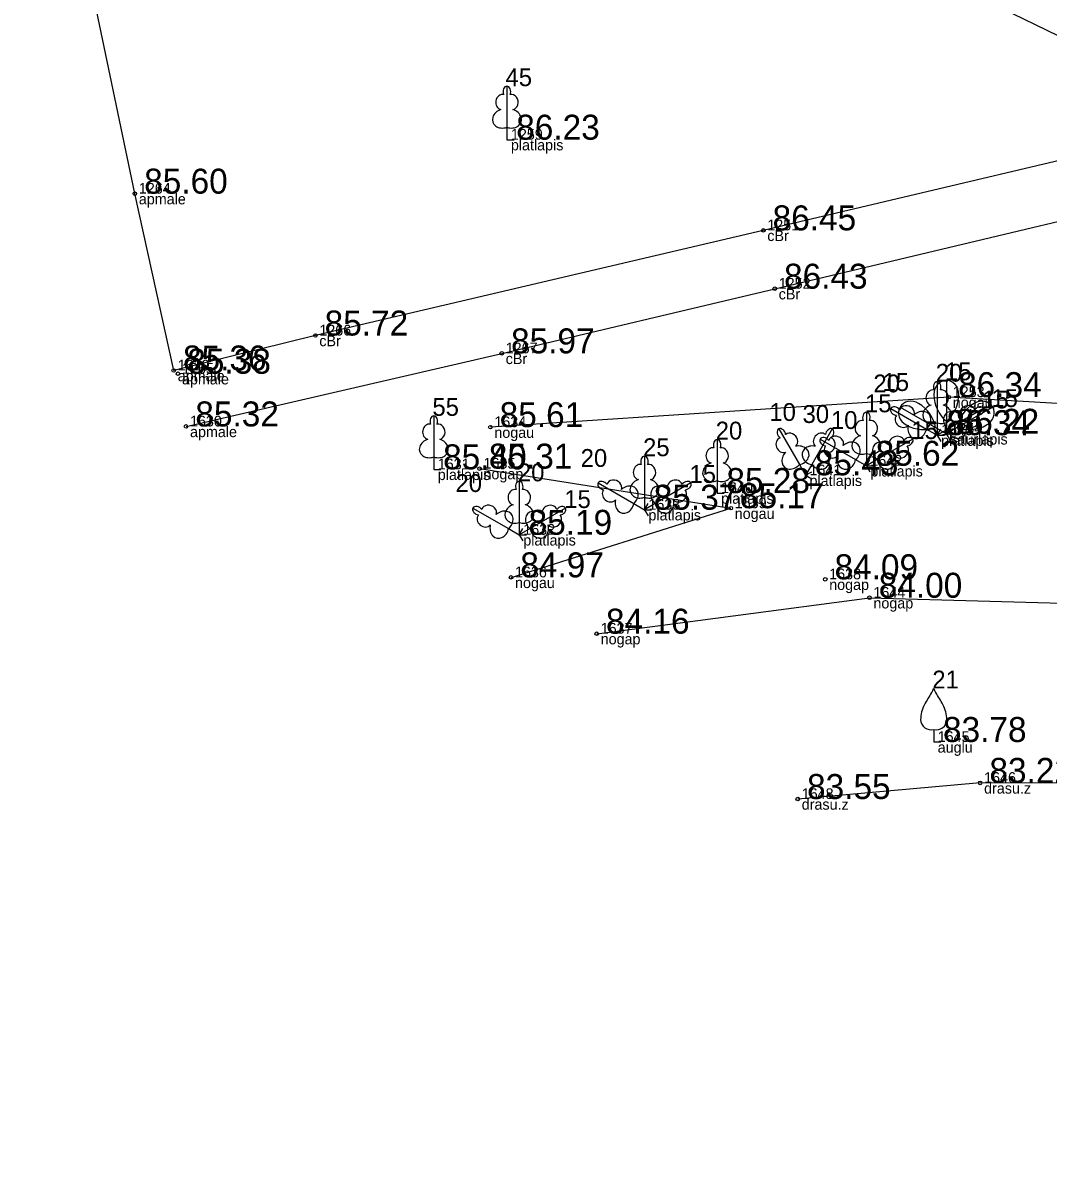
# Model space of a CAD drawing. Extents: x 614911 to 615803, y 262110 to 264311.
# Drawn here: x 615551.92 to 615580.66, y 263449.11 to 263481.05 of the extents above; entities that cross this region are included whole.
import ezdxf

# ---------------------------------------------------------------- set-up
doc = ezdxf.new("R2010")
doc.units = 0
for name, color, linetype in [('Level 1', 7, 'Continuous'), ('Level 31', 7, 'Continuous'), ('Level 35', 7, 'Continuous'), ('Level 37', 7, 'Continuous'), ('Level 53', 7, 'Continuous'), ('Level 54', 7, 'Continuous'), ('Level 57', 7, 'Continuous'), ('Level 58', 7, 'Continuous')]:
    doc.layers.add(name, color=color, linetype=linetype)

msp = doc.modelspace()

# ---------------------------------------------------------------- linework, layer by layer
at = {"layer": 'Level 1'}
for p, q in [((615565.486, 263478.124), (615565.486, 263477.777)), ((615565.486, 263477.777), (615565.686, 263477.777)), ((615577.244, 263469.667), (615577.545, 263469.494)), ((615577.497, 263469.709), (615577.802, 263469.533)), ((615577.545, 263469.841), (615577.545, 263469.494)), ((615577.545, 263469.494), (615577.645, 263469.667)), ((615577.846, 263469.667), (615577.545, 263469.494)), ((615577.802, 263469.885), (615577.802, 263469.533)), ((615578.107, 263469.709), (615577.802, 263469.533)), ((615577.802, 263469.533), (615577.902, 263469.706)), ((615577.545, 263469.494), (615577.745, 263469.494)), ((615577.545, 263469.494), (615577.645, 263469.321)), ((615577.802, 263469.533), (615578.002, 263469.533)), ((615577.802, 263469.533), (615577.902, 263469.36)), ((615575.56, 263468.983), (615575.56, 263468.636)), ((615563.437, 263468.883), (615563.437, 263468.536)), ((615573.682, 263468.67), (615573.855, 263468.369)), ((615574.028, 263468.67), (615573.855, 263468.369)), ((615575.259, 263468.809), (615575.56, 263468.636)), ((615575.56, 263468.636), (615575.66, 263468.809)), ((615575.861, 263468.809), (615575.56, 263468.636)), ((615575.56, 263468.636), (615575.76, 263468.636)), ((615575.56, 263468.636), (615575.66, 263468.463)), ((615563.437, 263468.536), (615563.637, 263468.536)), ((615573.855, 263468.369), (615574.028, 263468.469)), ((615573.855, 263468.369), (615574.028, 263468.269)), ((615571.377, 263468.219), (615571.377, 263467.872)), ((615569.341, 263467.752), (615569.341, 263467.405)), ((615571.377, 263467.872), (615571.577, 263467.872)), ((615569.04, 263467.578), (615569.341, 263467.405)), ((615569.341, 263467.405), (615569.441, 263467.578)), ((615569.642, 263467.578), (615569.341, 263467.405)), ((615569.341, 263467.405), (615569.541, 263467.405)), ((615569.341, 263467.405), (615569.441, 263467.232)), ((615565.833, 263467.048), (615565.833, 263466.701)), ((615565.532, 263466.874), (615565.833, 263466.701)), ((615565.833, 263466.701), (615565.933, 263466.874)), ((615566.134, 263466.874), (615565.833, 263466.701)), ((615565.833, 263466.701), (615566.033, 263466.701)), ((615565.833, 263466.701), (615565.933, 263466.528)), ((615577.447, 263461.246), (615577.447, 263460.894)), ((615577.447, 263460.894), (615577.647, 263460.894))]:
    msp.add_line(p, q, dxfattribs=at)
for points in [[(615565.486, 263479.277), (615565.486, 263478.124)], [(615565.576, 263479.045), (615565.575, 263479.046)], [(615577.545, 263470.994), (615577.545, 263469.841)], [(615577.802, 263471.033), (615577.802, 263469.885)], [(615577.635, 263470.762), (615577.634, 263470.763)], [(615576.246, 263470.244), (615577.244, 263469.667)], [(615576.503, 263470.283), (615577.497, 263469.709)], [(615578.844, 263470.244), (615577.846, 263469.667)], [(615579.101, 263470.283), (615578.107, 263469.709)], [(615563.437, 263470.036), (615563.437, 263468.883)], [(615575.56, 263470.136), (615575.56, 263468.983)], [(615576.492, 263470.205), (615576.491, 263470.205)], [(615578.688, 263470.05), (615578.688, 263470.052)], [(615563.527, 263469.804), (615563.526, 263469.805)], [(615573.105, 263469.668), (615573.682, 263468.67)], [(615574.605, 263469.668), (615574.028, 263468.67)], [(615575.65, 263469.904), (615575.649, 263469.905)], [(615571.377, 263469.372), (615571.377, 263468.219)], [(615573.299, 263469.512), (615573.297, 263469.512)], [(615574.261, 263469.386), (615575.259, 263468.809)], [(615574.507, 263469.347), (615574.506, 263469.347)], [(615574.566, 263469.422), (615574.566, 263469.423)], [(615576.859, 263469.386), (615575.861, 263468.809)], [(615571.467, 263469.14), (615571.466, 263469.141)], [(615576.703, 263469.192), (615576.703, 263469.194)], [(615569.341, 263468.905), (615569.341, 263467.752)], [(615569.431, 263468.673), (615569.43, 263468.674)], [(615565.833, 263468.201), (615565.833, 263467.048)], [(615568.042, 263468.155), (615569.04, 263467.578)], [(615568.288, 263468.116), (615568.287, 263468.116)], [(615570.64, 263468.155), (615569.642, 263467.578)], [(615565.923, 263467.969), (615565.922, 263467.97)], [(615570.484, 263467.961), (615570.484, 263467.963)], [(615564.534, 263467.451), (615565.532, 263466.874)], [(615564.78, 263467.412), (615564.779, 263467.412)], [(615567.132, 263467.451), (615566.134, 263466.874)], [(615566.976, 263467.257), (615566.976, 263467.259)]]:
    msp.add_lwpolyline(points, dxfattribs=at)
for centre, radius, start, end in [((615590.072, 263454.498), 14.88, 148.4844, 149.9901), ((615577.03, 263462.532), 0.439, 324.3837, 341.712), ((615577.864, 263462.532), 0.439, 198.288, 215.6163), ((615564.822, 263454.498), 14.88, 30.0099, 31.5156), ((615577.971, 263461.519), 0.89, 151.757, 179.9138), ((615576.923, 263461.519), 0.89, 0.0862, 28.243), ((615577.371, 263461.525), 0.29, 181.0782, 285.2823), ((615577.523, 263461.525), 0.29, 254.7177, 358.9218)]:
    msp.add_arc(centre, radius, start, end, dxfattribs=at)
for centre, major_axis, ratio, start_param, end_param in [((615565.486, 263479.127), (0, -0.15), 0.707107, 3.14537, 5.287485), ((615565.486, 263479.127), (0, -0.15), 0.707107, 0.995701, 3.137816), ((615565.358, 263478.832), (-0.039, -0.212), 0.861323, 3.141593, 6.283185), ((615565.614, 263478.832), (0.039, -0.212), 0.861323, 0, 3.141593), ((615565.396, 263478.37), (0.307, 0.095), 0.814445, 1.570796, 4.752015), ((615565.576, 263478.37), (-0.307, 0.095), 0.814445, 1.531171, 4.712389), ((615577.545, 263470.844), (0, -0.15), 0.707107, 3.14537, 5.287485), ((615577.802, 263470.633), (0, 0.4), 0.875, 0, 1.570796), ((615577.545, 263470.844), (0, -0.15), 0.707107, 0.995701, 3.137816), ((615577.802, 263470.633), (0, -0.4), 0.875, 1.570796, 3.141593), ((615577.417, 263470.549), (-0.039, -0.212), 0.861323, 3.141593, 6.283185), ((615578.277, 263470.656), (0, -0.943), 0.875, 4.7372, 5.669711), ((615577.673, 263470.549), (0.039, -0.212), 0.861323, 0, 3.141593), ((615577.327, 263470.656), (0, -0.943), 0.875, 0.613474, 1.545985), ((615576.376, 263470.169), (0.13, -0.075), 0.707107, 3.14537, 5.287485), ((615576.376, 263470.169), (0.13, -0.075), 0.707107, 0.995701, 3.137816), ((615576.849, 263470.083), (-0.346, 0.2), 0.875, 0, 1.570796), ((615576.695, 263470.133), (0.203, -0.073), 0.861323, 0, 3.141593), ((615576.849, 263470.083), (0.346, -0.2), 0.875, 1.570796, 3.141593), ((615576.591, 263469.683), (0.817, -0.472), 0.875, 0.613474, 1.545985), ((615577.455, 263470.087), (0.307, 0.095), 0.814445, 1.570796, 4.752015), ((615577.635, 263470.087), (-0.307, 0.095), 0.814445, 1.531171, 4.712389), ((615579.013, 263469.683), (-0.817, -0.472), 0.875, 4.7372, 5.669711), ((615578.395, 263470.133), (-0.203, -0.073), 0.861323, 3.141593, 6.283185), ((615578.755, 263470.083), (0.346, 0.2), 0.875, 0, 1.570796), ((615578.714, 263470.169), (-0.13, -0.075), 0.707107, 3.14537, 5.287485), ((615578.714, 263470.169), (-0.13, -0.075), 0.707107, 0.995701, 3.137816), ((615578.755, 263470.083), (-0.346, -0.2), 0.875, 1.570796, 3.141593), ((615563.437, 263469.886), (0, -0.15), 0.707107, 3.14537, 5.287485), ((615563.437, 263469.886), (0, -0.15), 0.707107, 0.995701, 3.137816), ((615575.432, 263469.691), (-0.039, -0.212), 0.861323, 3.141593, 6.283185), ((615575.56, 263469.986), (0, -0.15), 0.707107, 3.14537, 5.287485), ((615575.56, 263469.986), (0, -0.15), 0.707107, 0.995701, 3.137816), ((615575.688, 263469.691), (0.039, -0.212), 0.861323, 0, 3.141593), ((615576.567, 263469.91), (0.165, -0.14), 0.861323, 3.141593, 6.283185), ((615577.076, 263469.868), (-0.236, -0.218), 0.814445, 1.531171, 4.712389), ((615578.014, 263469.868), (0.236, -0.218), 0.814445, 1.570796, 4.752015), ((615578.523, 263469.91), (-0.165, -0.14), 0.861323, 0, 3.141593), ((615563.309, 263469.591), (-0.039, -0.212), 0.861323, 3.141593, 6.283185), ((615563.565, 263469.591), (0.039, -0.212), 0.861323, 0, 3.141593), ((615573.18, 263469.538), (0.075, -0.13), 0.707107, 3.14537, 5.287485), ((615573.18, 263469.538), (0.075, -0.13), 0.707107, 0.995701, 3.137816), ((615574.53, 263469.538), (-0.075, -0.13), 0.707107, 3.14537, 5.287485), ((615574.53, 263469.538), (-0.075, -0.13), 0.707107, 0.995701, 3.137816), ((615577.067, 263470.506), (0.817, -0.472), 0.875, 4.7372, 5.669711), ((615576.987, 263469.713), (0.071, 0.313), 0.814445, 1.570796, 4.752015), ((615578.103, 263469.713), (-0.071, 0.313), 0.814445, 1.531171, 4.712389), ((615578.537, 263470.506), (-0.817, -0.472), 0.875, 0.613474, 1.545985), ((615563.347, 263469.129), (0.307, 0.095), 0.814445, 1.570796, 4.752015), ((615563.527, 263469.129), (-0.307, 0.095), 0.814445, 1.531171, 4.712389), ((615571.377, 263469.222), (0, -0.15), 0.707107, 3.14537, 5.287485), ((615571.377, 263469.222), (0, -0.15), 0.707107, 0.995701, 3.137816), ((615573.216, 263469.219), (0.073, -0.203), 0.861323, 3.141593, 6.283185), ((615573.439, 263469.347), (0.14, -0.165), 0.861323, 0, 3.141593), ((615574.271, 263469.347), (-0.14, -0.165), 0.861323, 3.141593, 6.283185), ((615574.391, 263469.311), (0.13, -0.075), 0.707107, 3.14537, 5.287485), ((615574.391, 263469.311), (0.13, -0.075), 0.707107, 0.995701, 3.137816), ((615574.494, 263469.219), (-0.073, -0.203), 0.861323, 0, 3.141593), ((615574.71, 263469.275), (0.203, -0.073), 0.861323, 0, 3.141593), ((615575.091, 263469.01), (-0.236, -0.218), 0.814445, 1.531171, 4.712389), ((615575.47, 263469.229), (0.307, 0.095), 0.814445, 1.570796, 4.752015), ((615575.65, 263469.229), (-0.307, 0.095), 0.814445, 1.531171, 4.712389), ((615576.029, 263469.01), (0.236, -0.218), 0.814445, 1.570796, 4.752015), ((615576.41, 263469.275), (-0.203, -0.073), 0.861323, 3.141593, 6.283185), ((615576.729, 263469.311), (-0.13, -0.075), 0.707107, 3.14537, 5.287485), ((615576.729, 263469.311), (-0.13, -0.075), 0.707107, 0.995701, 3.137816), ((615571.249, 263468.927), (-0.039, -0.212), 0.861323, 3.141593, 6.283185), ((615571.505, 263468.927), (0.039, -0.212), 0.861323, 0, 3.141593), ((615573.481, 263468.838), (0.218, 0.236), 0.814445, 1.570796, 4.752015), ((615573.636, 263468.927), (-0.313, -0.071), 0.814445, 1.531171, 4.712389), ((615574.074, 263468.927), (0.313, -0.071), 0.814445, 1.570796, 4.752015), ((615574.229, 263468.838), (-0.218, 0.236), 0.814445, 1.531171, 4.712389), ((615574.582, 263469.052), (0.165, -0.14), 0.861323, 3.141593, 6.283185), ((615576.538, 263469.052), (-0.165, -0.14), 0.861323, 0, 3.141593), ((615569.213, 263468.46), (-0.039, -0.212), 0.861323, 3.141593, 6.283185), ((615569.341, 263468.755), (0, -0.15), 0.707107, 3.14537, 5.287485), ((615569.341, 263468.755), (0, -0.15), 0.707107, 0.995701, 3.137816), ((615569.469, 263468.46), (0.039, -0.212), 0.861323, 0, 3.141593), ((615571.287, 263468.465), (0.307, 0.095), 0.814445, 1.570796, 4.752015), ((615571.467, 263468.465), (-0.307, 0.095), 0.814445, 1.531171, 4.712389), ((615575.002, 263468.855), (0.071, 0.313), 0.814445, 1.570796, 4.752015), ((615576.118, 263468.855), (-0.071, 0.313), 0.814445, 1.531171, 4.712389), ((615565.833, 263468.051), (0, -0.15), 0.707107, 3.14537, 5.287485), ((615565.833, 263468.051), (0, -0.15), 0.707107, 0.995701, 3.137816), ((615568.172, 263468.08), (0.13, -0.075), 0.707107, 3.14537, 5.287485), ((615568.172, 263468.08), (0.13, -0.075), 0.707107, 0.995701, 3.137816), ((615568.491, 263468.044), (0.203, -0.073), 0.861323, 0, 3.141593), ((615568.872, 263467.779), (-0.236, -0.218), 0.814445, 1.531171, 4.712389), ((615569.251, 263467.998), (0.307, 0.095), 0.814445, 1.570796, 4.752015), ((615569.431, 263467.998), (-0.307, 0.095), 0.814445, 1.531171, 4.712389), ((615569.81, 263467.779), (0.236, -0.218), 0.814445, 1.570796, 4.752015), ((615570.191, 263468.044), (-0.203, -0.073), 0.861323, 3.141593, 6.283185), ((615570.51, 263468.08), (-0.13, -0.075), 0.707107, 3.14537, 5.287485), ((615570.51, 263468.08), (-0.13, -0.075), 0.707107, 0.995701, 3.137816), ((615565.705, 263467.756), (-0.039, -0.212), 0.861323, 3.141593, 6.283185), ((615565.961, 263467.756), (0.039, -0.212), 0.861323, 0, 3.141593), ((615568.363, 263467.821), (0.165, -0.14), 0.861323, 3.141593, 6.283185), ((615568.783, 263467.624), (0.071, 0.313), 0.814445, 1.570796, 4.752015), ((615569.899, 263467.624), (-0.071, 0.313), 0.814445, 1.531171, 4.712389), ((615570.319, 263467.821), (-0.165, -0.14), 0.861323, 0, 3.141593), ((615564.664, 263467.376), (0.13, -0.075), 0.707107, 3.14537, 5.287485), ((615564.664, 263467.376), (0.13, -0.075), 0.707107, 0.995701, 3.137816), ((615564.983, 263467.34), (0.203, -0.073), 0.861323, 0, 3.141593), ((615565.364, 263467.075), (-0.236, -0.218), 0.814445, 1.531171, 4.712389), ((615565.743, 263467.294), (0.307, 0.095), 0.814445, 1.570796, 4.752015), ((615565.923, 263467.294), (-0.307, 0.095), 0.814445, 1.531171, 4.712389), ((615566.302, 263467.075), (0.236, -0.218), 0.814445, 1.570796, 4.752015), ((615566.683, 263467.34), (-0.203, -0.073), 0.861323, 3.141593, 6.283185), ((615567.002, 263467.376), (-0.13, -0.075), 0.707107, 3.14537, 5.287485), ((615567.002, 263467.376), (-0.13, -0.075), 0.707107, 0.995701, 3.137816), ((615564.855, 263467.117), (0.165, -0.14), 0.861323, 3.141593, 6.283185), ((615566.811, 263467.117), (-0.165, -0.14), 0.861323, 0, 3.141593), ((615565.275, 263466.92), (0.071, 0.313), 0.814445, 1.570796, 4.752015), ((615566.391, 263466.92), (-0.071, 0.313), 0.814445, 1.531171, 4.712389)]:
    msp.add_ellipse(centre, major_axis=major_axis, ratio=ratio, start_param=start_param, end_param=end_param, dxfattribs=at)
at = {"layer": 'Level 31'}
for p in [(615564.718, 263468.557), (615565.601, 263465.508)]:
    msp.add_line(p, (615571.759, 263467.447), dxfattribs=at)
for points in [[(615627.418, 263433.263), (615623.909, 263435.29), (615621.016, 263435.449), (615619.535, 263438.379), (615617.638, 263445.526), (615611.126, 263459.408), (615605.719, 263464.6), (615598.201, 263468.382), (615584.112, 263470.191), (615577.87, 263470.56), (615565.022, 263469.719)], [(615568.002, 263463.93), (615575.646, 263464.937), (615585.769, 263464.651), (615597.448, 263461.672), (615603.922, 263455.853), (615606.343, 263443.119), (615608.524, 263438.235), (615613.801, 263428.639), (615618.278, 263424.383)]]:
    msp.add_lwpolyline(points, dxfattribs=at)
at = {"layer": 'Level 35'}
msp.add_lwpolyline([(615592.626, 263437.212), (615597.515, 263455.676), (615595.578, 263458.192), (615586.166, 263459.741), (615578.748, 263459.747), (615573.637, 263459.295)], dxfattribs=at)
at = {"layer": 'Level 37'}
for points in [[(615553.379, 263484.322), (615559.465, 263485.124), (615559.465, 263485.124), (615570.699, 263484.275), (615579.006, 263481.636), (615585.797, 263478.329), (615572.672, 263475.235), (615560.117, 263472.287), (615556.148, 263471.307)], [(615556.148, 263471.307), (615555.059, 263476.264), (615553.379, 263484.322), (615525.077, 263478.444)], [(615556.493, 263469.739), (615565.341, 263471.787), (615572.992, 263473.6), (615587.985, 263477.165), (615597.622, 263470.974), (615605.774, 263465.004), (615611.396, 263459.877), (615619.311, 263450.296), (615625.203, 263441.179), (615627.572, 263436.668), (615627.869, 263435.382)]]:
    msp.add_lwpolyline(points, dxfattribs=at)
at = {"layer": 'Level 57'}
for centre in [(615555.059, 263476.264), (615572.672, 263475.235), (615572.992, 263473.6), (615560.117, 263472.287), (615565.341, 263471.787), (615556.148, 263471.307), (615556.268, 263471.217), (615577.87, 263470.56), (615556.493, 263469.739), (615565.022, 263469.719), (615564.718, 263468.557), (615571.759, 263467.447), (615565.601, 263465.508), (615574.407, 263465.455), (615575.646, 263464.937), (615568.002, 263463.93), (615578.748, 263459.747), (615573.637, 263459.295)]:
    msp.add_circle(centre, 0.05, dxfattribs=at)
at = {"layer": 'Level 58'}
for centre in [(615555.059, 263476.264), (615572.672, 263475.235), (615572.992, 263473.6), (615560.117, 263472.287), (615565.341, 263471.787), (615556.148, 263471.307), (615556.268, 263471.217), (615577.87, 263470.56), (615556.493, 263469.739), (615565.022, 263469.719), (615564.718, 263468.557), (615571.759, 263467.447), (615565.601, 263465.508), (615574.407, 263465.455), (615575.646, 263464.937), (615568.002, 263463.93), (615578.748, 263459.747), (615573.637, 263459.295)]:
    msp.add_circle(centre, 0.05, dxfattribs=at)

# ---------------------------------------------------------------- texts
at = {"layer": 'Level 1'}
for s, p in [(' 45', (615565.261, 263479.277)), (' 15', (615577.577, 263471.033)), (' 20', (615575.571, 263470.694)), (' 15', (615575.828, 263470.733)), (' 20', (615577.32, 263470.994)), (' 15', (615575.335, 263470.136)), (' 15', (615578.619, 263470.244)), (' 15', (615578.877, 263470.283)), (' 55', (615563.212, 263470.036)), (' 10', (615572.655, 263469.893)), (' 30', (615573.586, 263469.836)), (' 10', (615574.38, 263469.668)), (' 20', (615571.152, 263469.372)), (' 15', (615576.634, 263469.386)), (' 25', (615569.116, 263468.905)), (' 20', (615567.367, 263468.605)), (' 20', (615565.608, 263468.201)), (' 15', (615570.415, 263468.155)), (' 20', (615563.859, 263467.901)), (' 15', (615566.907, 263467.451)), (' 21', (615577.222, 263462.394))]:
    msp.add_text(s, height=0.5, dxfattribs=at).set_placement(p)
at = {"layer": 'Level 53'}
for s, p in [(' platlapis', (615565.486, 263477.477)), (' apmale', (615555.059, 263475.964)), (' cBr', (615572.672, 263474.935)), (' cBr', (615572.992, 263473.3)), (' cBr', (615560.117, 263471.987)), (' cBr', (615565.341, 263471.487)), (' apmale', (615556.148, 263471.007)), (' apmale', (615556.268, 263470.917)), (' nogau', (615577.87, 263470.26)), (' apmale', (615556.493, 263469.439)), (' nogau', (615565.022, 263469.419)), (' platlapis', (615577.545, 263469.194)), (' saurlapis', (615577.802, 263469.233)), (' platlapis', (615575.56, 263468.336)), (' platlapis', (615563.437, 263468.236)), (' nogap', (615564.718, 263468.257)), (' platlapis', (615573.855, 263468.069)), (' platlapis', (615571.377, 263467.572)), (' platlapis', (615569.341, 263467.105)), (' nogau', (615571.759, 263467.147)), (' platlapis', (615565.833, 263466.401)), (' nogau', (615565.601, 263465.208)), (' nogap', (615574.407, 263465.155)), (' nogap', (615575.646, 263464.637)), (' nogap', (615568.002, 263463.63)), (' auglu', (615577.447, 263460.594)), (' drasu.z', (615578.748, 263459.447)), (' drasu.z', (615573.637, 263458.995))]:
    msp.add_text(s, height=0.3, dxfattribs=at).set_placement(p)
at = {"layer": 'Level 54'}
for s, p in [(' 1259', (615565.486, 263477.777)), (' 1264', (615555.059, 263476.264)), (' 1251', (615572.672, 263475.235)), (' 1252', (615572.992, 263473.6)), (' 1266', (615560.117, 263472.287)), (' 1267', (615565.341, 263471.787)), (' 1629', (615556.148, 263471.307)), (' 1265', (615556.268, 263471.217)), (' 1253', (615577.87, 263470.56)), (' 1630', (615556.493, 263469.739)), (' 1634', (615565.022, 263469.719)), (' 1643', (615577.545, 263469.494)), (' 1254', (615577.802, 263469.533)), (' 1631', (615563.437, 263468.536)), (' 1635', (615564.718, 263468.557)), (' 1641', (615573.855, 263468.369)), (' 1642', (615575.56, 263468.636)), (' 1640', (615571.377, 263467.872)), (' 1633', (615569.341, 263467.405)), (' 1639', (615571.759, 263467.447)), (' 1632', (615565.833, 263466.701)), (' 1636', (615565.601, 263465.508)), (' 1638', (615574.407, 263465.455)), (' 1644', (615575.646, 263464.937)), (' 1637', (615568.002, 263463.93)), (' 1645', (615577.447, 263460.894)), (' 1646', (615578.748, 263459.747)), (' 1648', (615573.637, 263459.295))]:
    msp.add_text(s, height=0.3, dxfattribs=at).set_placement(p)
at = {"layer": 'Level 58'}
for s, p in [(' 86.23', (615565.486, 263477.777)), (' 85.60', (615555.059, 263476.264)), (' 86.45', (615572.672, 263475.235)), (' 86.43', (615572.992, 263473.6)), (' 85.72', (615560.117, 263472.287)), (' 85.97', (615565.341, 263471.787)), (' 85.36', (615556.148, 263471.307)), (' 85.38', (615556.268, 263471.217)), (' 86.34', (615577.87, 263470.56)), (' 85.32', (615556.493, 263469.739)), (' 85.61', (615565.022, 263469.719)), (' 86.22', (615577.802, 263469.533)), (' 86.34', (615577.545, 263469.494)), (' 85.62', (615575.56, 263468.636)), (' 85.40', (615563.437, 263468.536)), (' 85.31', (615564.718, 263468.557)), (' 85.43', (615573.855, 263468.369)), (' 85.28', (615571.377, 263467.872)), (' 85.37', (615569.341, 263467.405)), (' 85.17', (615571.759, 263467.447)), (' 85.19', (615565.833, 263466.701)), (' 84.97', (615565.601, 263465.508)), (' 84.09', (615574.407, 263465.455)), (' 84.00', (615575.646, 263464.937)), (' 84.16', (615568.002, 263463.93)), (' 83.78', (615577.447, 263460.894)), (' 83.22', (615578.748, 263459.747)), (' 83.55', (615573.637, 263459.295))]:
    msp.add_text(s, height=0.7, dxfattribs=at).set_placement(p)

doc.saveas('drawing.dxf')
